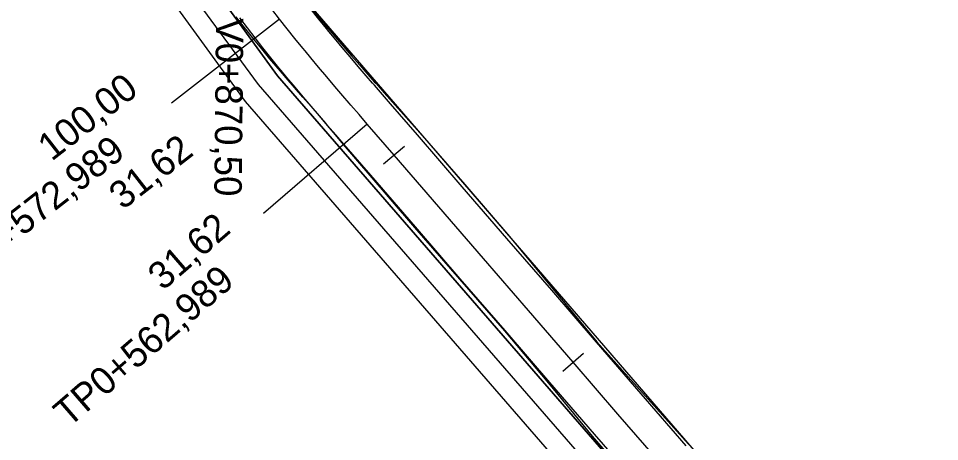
# Model space of a CAD drawing. Extents: x -636600 to -628587, y -1090963 to -1085869.
# Drawn here: x -634416.8 to -634349.6, y -1089511.2 to -1089480.3 of the extents above; entities that cross this region are included whole.
import ezdxf

# ---------------------------------------------------------------- set-up
doc = ezdxf.new("R2010")
doc.units = 0
for name, color, linetype in [('01_PARCELY_NÁVRH_PC', 7, 'Continuous'), ('06_ÚSES_IP_NAVRH', 7, 'Continuous'), ('HEKTOMETRY20', 7, 'Continuous'), ('HL_BODY', 7, 'Continuous'), ('POLOMERY', 7, 'Continuous'), ('situace_osa', 7, 'Continuous'), ('situace_těleso', 7, 'Continuous'), ('situace_vozovka', 7, 'Continuous'), ('VRCHOLY', 7, 'Continuous')]:
    doc.layers.add(name, color=color, linetype=linetype)

msp = doc.modelspace()

# ---------------------------------------------------------------- linework, layer by layer
at = {"layer": '01_PARCELY_NÁVRH_PC'}
for points in [[(-634282.678, -1089639.338), (-634277.639, -1089635.978), (-634275.375, -1089630.361), (-634277.027, -1089623.876), (-634397.87, -1089484.496), (-634407.561, -1089471.118), (-634411.274, -1089463.228), (-634414.457, -1089459.893), (-634418.791, -1089458.321), (-634409.436, -1089459.397), (-634393.185, -1089459.377), (-634397.965, -1089462.316), (-634400.427, -1089467.064), (-634400.074, -1089472.664), (-634396.518, -1089478.168), (-634260.283, -1089636.152), (-634255.648, -1089638.62)], [(-634416.509, -1089459.149), (-634414.457, -1089459.893), (-634411.274, -1089463.228), (-634407.561, -1089471.118), (-634397.87, -1089484.496), (-634277.027, -1089623.876), (-634275.375, -1089630.361), (-634400.223, -1089486.363), (-634410.155, -1089472.65)]]:
    msp.add_lwpolyline(points, close=True, dxfattribs=at)
at = {"layer": '06_ÚSES_IP_NAVRH'}
msp.add_lwpolyline([(-634278.712, -1089624.084), (-634399.274, -1089485.122), (-634408.346, -1089472.763), (-634412.51, -1089464.383)], dxfattribs=at)
at = {"layer": 'HEKTOMETRY20'}
for points in [[(-634390.133, -1089490.933), (-634388.62, -1089489.626)], [(-634377.058, -1089506.067), (-634375.545, -1089504.76)]]:
    msp.add_lwpolyline(points, dxfattribs=at)
at = {"layer": 'HL_BODY'}
for points in [[(-634397.74, -1089480.344), (-634405.625, -1089486.495)], [(-634391.33, -1089488.018), (-634398.898, -1089494.555)]]:
    msp.add_lwpolyline(points, dxfattribs=at)
at = {"layer": 'POLOMERY'}
for points in [[(-634397.74, -1089480.344), (-634405.625, -1089486.495)], [(-634391.33, -1089488.018), (-634398.898, -1089494.555)]]:
    msp.add_lwpolyline(points, dxfattribs=at)
at = {"layer": 'situace_osa'}
msp.add_lwpolyline([(-634369.764, -1089512.981), (-634373.033, -1089509.197), (-634376.302, -1089505.414), (-634379.57, -1089501.63), (-634382.839, -1089497.847), (-634386.108, -1089494.063), (-634389.377, -1089490.279), (-634391.33, -1089488.018), (-634391.925, -1089487.33), (-634392.518, -1089486.641), (-634392.644, -1089486.495), (-634393.111, -1089485.952), (-634393.702, -1089485.261), (-634394.29, -1089484.568), (-634394.876, -1089483.873), (-634395.458, -1089483.175), (-634395.87, -1089482.675), (-634396.036, -1089482.473), (-634396.61, -1089481.768), (-634397.178, -1089481.058), (-634397.74, -1089480.344), (-634398.294, -1089479.627)], dxfattribs=at)
at = {"layer": 'situace_těleso'}
for points in [[(-634395.361, -1089479.615), (-634394.797, -1089480.304), (-634394.226, -1089480.991), (-634394.061, -1089481.188), (-634393.65, -1089481.675), (-634393.066, -1089482.356), (-634392.477, -1089483.034), (-634391.883, -1089483.711), (-634391.287, -1089484.388), (-634390.815, -1089484.921), (-634390.687, -1089485.065), (-634390.086, -1089485.743), (-634389.483, -1089486.422), (-634387.5, -1089488.658), (-634384.218, -1089492.431), (-634380.96, -1089496.223), (-634377.767, -1089500.072), (-634374.584, -1089503.93), (-634371.248, -1089507.655), (-634367.912, -1089511.381)], [(-634371.641, -1089514.602), (-634374.902, -1089510.812), (-634378.077, -1089506.947), (-634381.286, -1089503.113), (-634384.578, -1089499.349), (-634387.852, -1089495.57), (-634391.118, -1089491.784), (-634393.06, -1089489.512), (-634393.645, -1089488.815), (-634394.231, -1089488.116), (-634394.355, -1089487.967), (-634394.822, -1089487.419), (-634395.428, -1089486.732), (-634396.033, -1089486.042), (-634396.636, -1089485.349), (-634397.238, -1089484.651), (-634397.666, -1089484.151), (-634397.838, -1089483.948), (-634398.435, -1089483.241), (-634399.028, -1089482.527), (-634399.617, -1089481.808), (-634400.198, -1089481.085), (-634400.773, -1089480.357), (-634400.899, -1089480.196)]]:
    msp.add_lwpolyline(points, dxfattribs=at)
at = {"layer": 'situace_vozovka'}
for points in [[(-634368.062, -1089511.51), (-634371.33, -1089507.726), (-634374.599, -1089503.943), (-634377.868, -1089500.159), (-634381.137, -1089496.376), (-634384.405, -1089492.592), (-634387.674, -1089488.809), (-634389.628, -1089486.547), (-634390.221, -1089485.86), (-634390.813, -1089485.173), (-634390.939, -1089485.028), (-634391.403, -1089484.487), (-634391.989, -1089483.801), (-634392.572, -1089483.115), (-634393.151, -1089482.427), (-634393.726, -1089481.738), (-634394.132, -1089481.246), (-634394.295, -1089481.048), (-634394.859, -1089480.355), (-634395.416, -1089479.659)], [(-634371.467, -1089514.452), (-634374.735, -1089510.668), (-634378.004, -1089506.885), (-634381.273, -1089503.101), (-634384.542, -1089499.318), (-634387.81, -1089495.534), (-634391.079, -1089491.75), (-634393.033, -1089489.489), (-634393.628, -1089488.8), (-634394.223, -1089488.11), (-634394.35, -1089487.963), (-634394.819, -1089487.417), (-634395.414, -1089486.721), (-634396.008, -1089486.021), (-634396.6, -1089485.318), (-634397.19, -1089484.611), (-634397.609, -1089484.104), (-634397.777, -1089483.898), (-634398.36, -1089483.181), (-634398.94, -1089482.457), (-634399.514, -1089481.728), (-634400.081, -1089480.995), (-634400.64, -1089480.257)]]:
    msp.add_lwpolyline(points, dxfattribs=at)

# ---------------------------------------------------------------- texts
at = {"layer": 'HL_BODY'}
for s, rotation, p in [('PK0+572,989', 37.96001, (-634421.709, -1089500.311)), ('TP0+562,989', 40.8248, (-634413.113, -1089510.231))]:
    msp.add_text(s, height=2, rotation=rotation, dxfattribs=at).set_placement(p)
at = {"layer": 'POLOMERY'}
for s, rotation, p in [('100,00', 37.96001, (-634414.364, -1089490.776)), ('31,62', 37.96001, (-634409.171, -1089494.335)), ('31,62', 40.8248, (-634406.243, -1089500.241))]:
    msp.add_text(s, height=2, rotation=rotation, dxfattribs=at).set_placement(p)
at = {"layer": 'VRCHOLY'}
msp.add_text('V0+870,50', height=2, rotation=269.43432, dxfattribs=at).set_placement((-634402.366, -1089480.278))
msp.add_text('V0+870,50', height=2, rotation=269.43432, dxfattribs=at).set_placement((-634402.366, -1089480.278))

doc.saveas('drawing.dxf')
